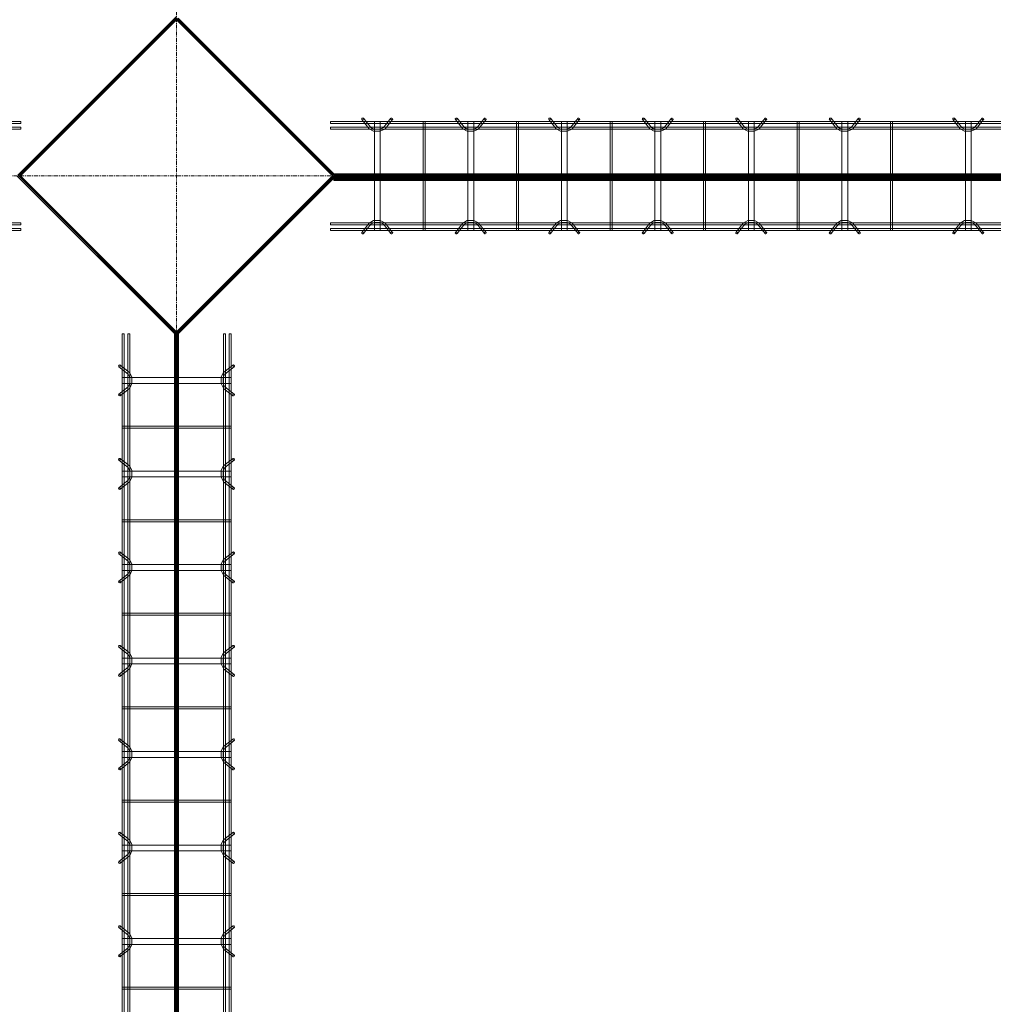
# Model space of a CAD drawing. Header units: inches. Extents: x -4136 to 1945, y -6639 to 12387.
# Tile 501 of 656: x -2193 to -2069, y 11429 to 11555. Entities that reach past the tile are written whole.
import ezdxf

# ---------------------------------------------------------------- set-up
doc = ezdxf.new("R2010")
doc.units = ezdxf.units.IN
doc.header["$MEASUREMENT"] = 0
doc.linetypes.add('Línea de rejilla', pattern=[0.875, 0.5, -0.125, 0.125, -0.125])
for name, color, linetype, lineweight in [('A-FLOR', 7, 'Continuous', 9), ('A-GENM', 7, 'Continuous', 9), ('S-BEAM', 7, 'Continuous', 9), ('S-GRID', 7, 'Continuous', 9)]:
    doc.layers.add(name, color=color, linetype=linetype, lineweight=lineweight)

# ---------------------------------------------------------------- blocks, each defined once
blk = doc.blocks.new('Dowel bar assembly - Dowel bar assembly-672828-SLAB ON GROUND JOINTS')
at = {"layer": 'S-BEAM', "color": 253, "true_color": 0xaaaaaa}
for p, q in [((136, 1.98), (0, 1.98)), ((0, 1.72), (136, 1.72)), ((136, 1.98), (136, 1.72)), ((136, 1.72), (136, 1.98)), ((136, 1.25), (0, 1.25)), ((0, 0.99), (136, 0.99)), ((136, 0.99), (136, 1.25)), ((136, 1.25), (136, 0.99)), ((136, -11.01), (0, -11.01)), ((0, -11.27), (136, -11.27)), ((136, -11.27), (136, -11.01)), ((136, -11.01), (136, -11.27)), ((136, -11.74), (0, -11.74)), ((0, -12), (136, -12)), ((136, -12), (136, -11.74)), ((136, -11.74), (136, -12))]:
    blk.add_line(p, q, dxfattribs=at)
blk = doc.blocks.new('Dowel bar assembly - Dowel bar assembly-673280-SLAB ON GROUND JOINTS')
at = {"layer": 'S-BEAM', "color": 253, "true_color": 0xaaaaaa}
for p, q in [((87.84, 1.98), (0, 1.98)), ((0, 1.98), (0, 1.72)), ((0, 1.72), (0, 1.98)), ((0, 1.72), (87.84, 1.72)), ((4.02, 2.23), (4.97, 1.03)), ((5.18, 1.19), (4.23, 2.39)), ((5.63, 1.99), (5.63, -12.01)), ((6.38, 1.99), (5.63, 1.99)), ((5.63, 1.99), (6.38, 1.99)), ((6.38, -12.01), (6.38, 1.99)), ((7.76, 2.39), (6.81, 1.19)), ((7.01, 1.03), (7.96, 2.23)), ((11.87, 1.99), (11.87, -12.01)), ((12.13, 1.99), (11.87, 1.99)), ((11.87, 1.99), (12.13, 1.99)), ((12.13, -12.01), (12.13, 1.99)), ((16.02, 2.23), (16.97, 1.03)), ((17.18, 1.19), (16.23, 2.39)), ((17.63, 1.99), (17.63, -12.01)), ((18.38, 1.99), (17.63, 1.99)), ((17.63, 1.99), (18.38, 1.99)), ((18.38, -12.01), (18.38, 1.99)), ((19.76, 2.39), (18.81, 1.19)), ((19.01, 1.03), (19.96, 2.23)), ((23.87, 1.99), (23.87, -12.01)), ((24.13, 1.99), (23.87, 1.99)), ((23.87, 1.99), (24.13, 1.99)), ((24.13, -12.01), (24.13, 1.99)), ((28.02, 2.23), (28.97, 1.03)), ((29.18, 1.19), (28.23, 2.39)), ((29.63, 1.99), (29.63, -12.01)), ((30.38, 1.99), (29.63, 1.99)), ((29.63, 1.99), (30.38, 1.99)), ((30.38, -12.01), (30.38, 1.99)), ((31.76, 2.39), (30.81, 1.19)), ((31.01, 1.03), (31.96, 2.23)), ((35.87, 1.99), (35.87, -12.01)), ((36.13, 1.99), (35.87, 1.99)), ((35.87, 1.99), (36.13, 1.99)), ((36.13, -12.01), (36.13, 1.99)), ((40.02, 2.23), (40.97, 1.03)), ((41.18, 1.19), (40.23, 2.39)), ((41.63, 1.99), (41.63, -12.01)), ((42.38, 1.99), (41.63, 1.99)), ((41.63, 1.99), (42.38, 1.99)), ((42.38, -12.01), (42.38, 1.99)), ((43.76, 2.39), (42.81, 1.19)), ((43.01, 1.03), (43.96, 2.23)), ((47.87, 1.99), (47.87, -12.01)), ((48.13, 1.99), (47.87, 1.99)), ((47.87, 1.99), (48.13, 1.99)), ((48.13, -12.01), (48.13, 1.99)), ((52.02, 2.23), (52.97, 1.03)), ((53.18, 1.19), (52.23, 2.39)), ((53.63, 1.99), (53.63, -12.01)), ((54.38, 1.99), (53.63, 1.99)), ((53.63, 1.99), (54.38, 1.99)), ((54.38, -12.01), (54.38, 1.99)), ((55.76, 2.39), (54.81, 1.19)), ((55.01, 1.03), (55.96, 2.23)), ((59.87, 1.99), (59.87, -12.01)), ((60.13, 1.99), (59.87, 1.99)), ((59.87, 1.99), (60.13, 1.99)), ((60.13, -12.01), (60.13, 1.99)), ((64.02, 2.23), (64.97, 1.03)), ((65.18, 1.19), (64.23, 2.39)), ((65.63, 1.99), (65.63, -12.01)), ((66.38, 1.99), (65.63, 1.99)), ((65.63, 1.99), (66.38, 1.99)), ((66.38, -12.01), (66.38, 1.99)), ((67.76, 2.39), (66.81, 1.19)), ((67.01, 1.03), (67.96, 2.23)), ((71.87, 1.99), (71.87, -12.01)), ((72.13, 1.99), (71.87, 1.99)), ((71.87, 1.99), (72.13, 1.99)), ((72.13, -12.01), (72.13, 1.99)), ((79.86, 2.23), (80.81, 1.03)), ((81.01, 1.19), (80.06, 2.39)), ((81.46, 1.99), (81.46, -12.01)), ((82.21, 1.99), (81.46, 1.99)), ((81.46, 1.99), (82.21, 1.99)), ((82.21, -12.01), (82.21, 1.99)), ((83.6, 2.39), (82.65, 1.19)), ((82.85, 1.03), (83.8, 2.23)), ((87.84, 1.98), (87.84, 1.72)), ((87.84, 1.72), (87.84, 1.98)), ((87.84, 1.25), (0, 1.25)), ((0, 0.99), (0, 1.25)), ((0, 1.25), (0, 0.99)), ((0, 0.99), (87.84, 0.99)), ((87.84, 0.99), (87.84, 1.25)), ((87.84, 1.25), (87.84, 0.99)), ((87.84, -11.01), (0, -11.01)), ((0, -11.27), (0, -11.01)), ((0, -11.01), (0, -11.27)), ((0, -11.27), (87.84, -11.27)), ((4.97, -11.05), (4.02, -12.25)), ((4.23, -12.41), (5.18, -11.21)), ((6.81, -11.21), (7.76, -12.41)), ((7.96, -12.25), (7.01, -11.05)), ((16.97, -11.05), (16.02, -12.25)), ((16.23, -12.41), (17.18, -11.21)), ((18.81, -11.21), (19.76, -12.41)), ((19.96, -12.25), (19.01, -11.05)), ((28.97, -11.05), (28.02, -12.25)), ((28.23, -12.41), (29.18, -11.21)), ((30.81, -11.21), (31.76, -12.41)), ((31.96, -12.25), (31.01, -11.05)), ((40.97, -11.05), (40.02, -12.25)), ((40.23, -12.41), (41.18, -11.21)), ((42.81, -11.21), (43.76, -12.41)), ((43.96, -12.25), (43.01, -11.05)), ((52.97, -11.05), (52.02, -12.25)), ((52.23, -12.41), (53.18, -11.21)), ((54.81, -11.21), (55.76, -12.41)), ((55.96, -12.25), (55.01, -11.05)), ((64.97, -11.05), (64.02, -12.25)), ((64.23, -12.41), (65.18, -11.21)), ((66.81, -11.21), (67.76, -12.41)), ((67.96, -12.25), (67.01, -11.05)), ((80.81, -11.05), (79.86, -12.25)), ((80.06, -12.41), (81.01, -11.21)), ((82.65, -11.21), (83.6, -12.41)), ((83.8, -12.25), (82.85, -11.05)), ((87.84, -11.27), (87.84, -11.01)), ((87.84, -11.01), (87.84, -11.27)), ((87.84, -11.74), (0, -11.74)), ((0, -12), (0, -11.74)), ((0, -11.74), (0, -12)), ((0, -12), (87.84, -12)), ((6.38, -12.01), (5.63, -12.01)), ((5.63, -12.01), (6.38, -12.01)), ((12.13, -12.01), (11.87, -12.01)), ((11.87, -12.01), (12.13, -12.01)), ((18.38, -12.01), (17.63, -12.01)), ((17.63, -12.01), (18.38, -12.01)), ((24.13, -12.01), (23.87, -12.01)), ((23.87, -12.01), (24.13, -12.01)), ((30.38, -12.01), (29.63, -12.01)), ((29.63, -12.01), (30.38, -12.01)), ((36.13, -12.01), (35.87, -12.01)), ((35.87, -12.01), (36.13, -12.01)), ((42.38, -12.01), (41.63, -12.01)), ((41.63, -12.01), (42.38, -12.01)), ((48.13, -12.01), (47.87, -12.01)), ((47.87, -12.01), (48.13, -12.01)), ((54.38, -12.01), (53.63, -12.01)), ((53.63, -12.01), (54.38, -12.01)), ((60.13, -12.01), (59.87, -12.01)), ((59.87, -12.01), (60.13, -12.01)), ((66.38, -12.01), (65.63, -12.01)), ((65.63, -12.01), (66.38, -12.01)), ((72.13, -12.01), (71.87, -12.01)), ((71.87, -12.01), (72.13, -12.01)), ((82.21, -12.01), (81.46, -12.01)), ((81.46, -12.01), (82.21, -12.01)), ((87.84, -12), (87.84, -11.74)), ((87.84, -11.74), (87.84, -12))]:
    blk.add_line(p, q, dxfattribs=at)
at = {"layer": 'S-BEAM', "color": 253, "true_color": 0xaaaaaa, "flags": 128}
for points in [[(4.97, 1.03), (5.53, 0.73), (6.39, 0.72), (6.97, 0.99), (7.01, 1.03)], [(5.18, 1.19), (5.62, 0.97), (6.38, 0.98), (6.81, 1.19)], [(16.97, 1.03), (17.53, 0.73), (18.39, 0.72), (18.97, 0.99), (19.01, 1.03)], [(17.18, 1.19), (17.62, 0.97), (18.38, 0.98), (18.81, 1.19)], [(28.97, 1.03), (29.53, 0.73), (30.39, 0.72), (30.97, 0.99), (31.01, 1.03)], [(29.18, 1.19), (29.62, 0.97), (30.38, 0.98), (30.81, 1.19)], [(40.97, 1.03), (41.53, 0.73), (42.39, 0.72), (42.97, 0.99), (43.01, 1.03)], [(41.18, 1.19), (41.62, 0.97), (42.38, 0.98), (42.81, 1.19)], [(52.97, 1.03), (53.53, 0.73), (54.39, 0.72), (54.97, 0.99), (55.01, 1.03)], [(53.18, 1.19), (53.62, 0.97), (54.38, 0.98), (54.81, 1.19)], [(64.97, 1.03), (65.53, 0.73), (66.39, 0.72), (66.97, 0.99), (67.01, 1.03)], [(65.18, 1.19), (65.62, 0.97), (66.38, 0.98), (66.81, 1.19)], [(80.81, 1.03), (81.36, 0.73), (82.22, 0.72), (82.81, 0.99), (82.85, 1.03)], [(81.01, 1.19), (81.46, 0.97), (82.22, 0.98), (82.65, 1.19)], [(4.97, -11.05), (5.53, -10.75), (6.39, -10.74), (6.97, -11.01), (7.01, -11.05)], [(5.18, -11.21), (5.62, -10.99), (6.38, -11), (6.81, -11.21)], [(16.97, -11.05), (17.53, -10.75), (18.39, -10.74), (18.97, -11.01), (19.01, -11.05)], [(17.18, -11.21), (17.62, -10.99), (18.38, -11), (18.81, -11.21)], [(28.97, -11.05), (29.53, -10.75), (30.39, -10.74), (30.97, -11.01), (31.01, -11.05)], [(29.18, -11.21), (29.62, -10.99), (30.38, -11), (30.81, -11.21)], [(40.97, -11.05), (41.53, -10.75), (42.39, -10.74), (42.97, -11.01), (43.01, -11.05)], [(41.18, -11.21), (41.62, -10.99), (42.38, -11), (42.81, -11.21)], [(52.97, -11.05), (53.53, -10.75), (54.39, -10.74), (54.97, -11.01), (55.01, -11.05)], [(53.18, -11.21), (53.62, -10.99), (54.38, -11), (54.81, -11.21)], [(64.97, -11.05), (65.53, -10.75), (66.39, -10.74), (66.97, -11.01), (67.01, -11.05)], [(65.18, -11.21), (65.62, -10.99), (66.38, -11), (66.81, -11.21)], [(80.81, -11.05), (81.36, -10.75), (82.22, -10.74), (82.81, -11.01), (82.85, -11.05)], [(81.01, -11.21), (81.46, -10.99), (82.22, -11), (82.65, -11.21)]]:
    blk.add_lwpolyline(points, dxfattribs=at)
at = {"layer": 'S-BEAM', "color": 253, "true_color": 0xaaaaaa}
for centre, major_axis, start_param, end_param in [((4.12, 2.31), (0.101, 0.08), 5.709265, 8.850858), ((4.12, 2.31), (0.101, 0.08), 2.567673, 5.709265), ((7.86, 2.31), (-0.101, 0.08), 3.715513, 6.857105), ((7.86, 2.31), (-0.101, 0.08), 0.57392, 3.715513), ((16.12, 2.31), (0.101, 0.08), 5.709265, 8.850858), ((16.12, 2.31), (0.101, 0.08), 2.567673, 5.709265), ((19.86, 2.31), (-0.101, 0.08), 3.715513, 6.857105), ((19.86, 2.31), (-0.101, 0.08), 0.57392, 3.715513), ((28.12, 2.31), (0.101, 0.08), 5.709265, 8.850858), ((28.12, 2.31), (0.101, 0.08), 2.567673, 5.709265), ((31.86, 2.31), (-0.101, 0.08), 3.715513, 6.857105), ((31.86, 2.31), (-0.101, 0.08), 0.57392, 3.715513), ((40.12, 2.31), (0.101, 0.08), 5.709265, 8.850858), ((40.12, 2.31), (0.101, 0.08), 2.567673, 5.709265), ((43.86, 2.31), (-0.101, 0.08), 3.715513, 6.857105), ((43.86, 2.31), (-0.101, 0.08), 0.57392, 3.715513), ((52.12, 2.31), (0.101, 0.08), 5.709265, 8.850858), ((52.12, 2.31), (0.101, 0.08), 2.567673, 5.709265), ((55.86, 2.31), (-0.101, 0.08), 3.715513, 6.857105), ((55.86, 2.31), (-0.101, 0.08), 0.57392, 3.715513), ((64.12, 2.31), (0.101, 0.08), 5.709265, 8.850858), ((64.12, 2.31), (0.101, 0.08), 2.567673, 5.709265), ((67.86, 2.31), (-0.101, 0.08), 3.715513, 6.857105), ((67.86, 2.31), (-0.101, 0.08), 0.57392, 3.715513), ((79.96, 2.31), (0.101, 0.08), 5.709265, 8.850858), ((79.96, 2.31), (0.101, 0.08), 2.567673, 5.709265), ((83.7, 2.31), (-0.101, 0.08), 3.715513, 6.857105), ((83.7, 2.31), (-0.101, 0.08), 0.57392, 3.715513), ((4.12, -12.33), (-0.101, 0.08), 3.715513, 6.857105), ((4.12, -12.33), (-0.101, 0.08), 0.57392, 3.715513), ((7.86, -12.33), (0.101, 0.08), 5.709265, 8.850858), ((7.86, -12.33), (0.101, 0.08), 2.567673, 5.709265), ((16.12, -12.33), (-0.101, 0.08), 3.715513, 6.857105), ((16.12, -12.33), (-0.101, 0.08), 0.57392, 3.715513), ((19.86, -12.33), (0.101, 0.08), 5.709265, 8.850858), ((19.86, -12.33), (0.101, 0.08), 2.567673, 5.709265), ((28.12, -12.33), (-0.101, 0.08), 3.715513, 6.857105), ((28.12, -12.33), (-0.101, 0.08), 0.57392, 3.715513), ((31.86, -12.33), (0.101, 0.08), 5.709265, 8.850858), ((31.86, -12.33), (0.101, 0.08), 2.567673, 5.709265), ((40.12, -12.33), (-0.101, 0.08), 3.715513, 6.857105), ((40.12, -12.33), (-0.101, 0.08), 0.57392, 3.715513), ((43.86, -12.33), (0.101, 0.08), 5.709265, 8.850858), ((43.86, -12.33), (0.101, 0.08), 2.567673, 5.709265), ((52.12, -12.33), (-0.101, 0.08), 3.715513, 6.857105), ((52.12, -12.33), (-0.101, 0.08), 0.57392, 3.715513), ((55.86, -12.33), (0.101, 0.08), 5.709265, 8.850858), ((55.86, -12.33), (0.101, 0.08), 2.567673, 5.709265), ((64.12, -12.33), (-0.101, 0.08), 3.715513, 6.857105), ((64.12, -12.33), (-0.101, 0.08), 0.57392, 3.715513), ((67.86, -12.33), (0.101, 0.08), 5.709265, 8.850858), ((67.86, -12.33), (0.101, 0.08), 2.567673, 5.709265), ((79.96, -12.33), (-0.101, 0.08), 3.715513, 6.857105), ((79.96, -12.33), (-0.101, 0.08), 0.57392, 3.715513), ((83.7, -12.33), (0.101, 0.08), 5.709265, 8.850858), ((83.7, -12.33), (0.101, 0.08), 2.567673, 5.709265)]:
    blk.add_ellipse(centre, major_axis=major_axis, ratio=0.816528, start_param=start_param, end_param=end_param, dxfattribs=at)
blk = doc.blocks.new('Dowel bar assembly - Dowel bar assembly-676197-SLAB ON GROUND JOINTS')
at = {"layer": 'S-BEAM', "color": 253, "true_color": 0xaaaaaa}
for p, q in [((212.26, 1.98), (0, 1.98)), ((0, 1.98), (0, 1.72)), ((0, 1.72), (0, 1.98)), ((0, 1.72), (212.26, 1.72)), ((4.02, 2.23), (4.97, 1.03)), ((5.18, 1.19), (4.23, 2.39)), ((5.63, 1.99), (5.63, -12.01)), ((6.38, 1.99), (5.63, 1.99)), ((5.63, 1.99), (6.38, 1.99)), ((6.38, -12.01), (6.38, 1.99)), ((7.76, 2.39), (6.81, 1.19)), ((7.01, 1.03), (7.96, 2.23)), ((11.87, 1.99), (11.87, -12.01)), ((12.13, 1.99), (11.87, 1.99)), ((11.87, 1.99), (12.13, 1.99)), ((12.13, -12.01), (12.13, 1.99)), ((16.02, 2.23), (16.97, 1.03)), ((17.18, 1.19), (16.23, 2.39)), ((17.63, 1.99), (17.63, -12.01)), ((18.38, 1.99), (17.63, 1.99)), ((17.63, 1.99), (18.38, 1.99)), ((18.38, -12.01), (18.38, 1.99)), ((19.76, 2.39), (18.81, 1.19)), ((19.01, 1.03), (19.96, 2.23)), ((23.87, 1.99), (23.87, -12.01)), ((24.13, 1.99), (23.87, 1.99)), ((23.87, 1.99), (24.13, 1.99)), ((24.13, -12.01), (24.13, 1.99)), ((28.02, 2.23), (28.97, 1.03)), ((29.18, 1.19), (28.23, 2.39)), ((29.63, 1.99), (29.63, -12.01)), ((30.38, 1.99), (29.63, 1.99)), ((29.63, 1.99), (30.38, 1.99)), ((30.38, -12.01), (30.38, 1.99)), ((31.76, 2.39), (30.81, 1.19)), ((31.01, 1.03), (31.96, 2.23)), ((35.87, 1.99), (35.87, -12.01)), ((36.13, 1.99), (35.87, 1.99)), ((35.87, 1.99), (36.13, 1.99)), ((36.13, -12.01), (36.13, 1.99)), ((40.02, 2.23), (40.97, 1.03)), ((41.18, 1.19), (40.23, 2.39)), ((41.63, 1.99), (41.63, -12.01)), ((42.38, 1.99), (41.63, 1.99)), ((41.63, 1.99), (42.38, 1.99)), ((42.38, -12.01), (42.38, 1.99)), ((43.76, 2.39), (42.81, 1.19)), ((43.01, 1.03), (43.96, 2.23)), ((47.87, 1.99), (47.87, -12.01)), ((48.13, 1.99), (47.87, 1.99)), ((47.87, 1.99), (48.13, 1.99)), ((48.13, -12.01), (48.13, 1.99)), ((52.02, 2.23), (52.97, 1.03)), ((53.18, 1.19), (52.23, 2.39)), ((53.63, 1.99), (53.63, -12.01)), ((54.38, 1.99), (53.63, 1.99)), ((53.63, 1.99), (54.38, 1.99)), ((54.38, -12.01), (54.38, 1.99)), ((55.76, 2.39), (54.81, 1.19)), ((55.01, 1.03), (55.96, 2.23)), ((59.87, 1.99), (59.87, -12.01)), ((60.13, 1.99), (59.87, 1.99)), ((59.87, 1.99), (60.13, 1.99)), ((60.13, -12.01), (60.13, 1.99)), ((64.02, 2.23), (64.97, 1.03)), ((65.18, 1.19), (64.23, 2.39)), ((65.63, 1.99), (65.63, -12.01)), ((66.38, 1.99), (65.63, 1.99)), ((65.63, 1.99), (66.38, 1.99)), ((66.38, -12.01), (66.38, 1.99)), ((67.76, 2.39), (66.81, 1.19)), ((67.01, 1.03), (67.96, 2.23)), ((71.87, 1.99), (71.87, -12.01)), ((72.13, 1.99), (71.87, 1.99)), ((71.87, 1.99), (72.13, 1.99)), ((72.13, -12.01), (72.13, 1.99)), ((76.02, 2.23), (76.97, 1.03)), ((77.18, 1.19), (76.23, 2.39)), ((77.63, 1.99), (77.63, -12.01)), ((78.38, 1.99), (77.63, 1.99)), ((77.63, 1.99), (78.38, 1.99)), ((78.38, -12.01), (78.38, 1.99)), ((79.76, 2.39), (78.81, 1.19)), ((79.01, 1.03), (79.96, 2.23)), ((83.87, 1.99), (83.87, -12.01)), ((84.13, 1.99), (83.87, 1.99)), ((83.87, 1.99), (84.13, 1.99)), ((84.13, -12.01), (84.13, 1.99)), ((212.26, 1.25), (0, 1.25)), ((0, 0.99), (0, 1.25)), ((0, 1.25), (0, 0.99)), ((0, 0.99), (212.26, 0.99)), ((212.26, -11.01), (0, -11.01)), ((0, -11.27), (0, -11.01)), ((0, -11.01), (0, -11.27)), ((0, -11.27), (212.26, -11.27)), ((4.97, -11.05), (4.02, -12.25)), ((4.23, -12.41), (5.18, -11.21)), ((6.81, -11.21), (7.76, -12.41)), ((7.96, -12.25), (7.01, -11.05)), ((16.97, -11.05), (16.02, -12.25)), ((16.23, -12.41), (17.18, -11.21)), ((18.81, -11.21), (19.76, -12.41)), ((19.96, -12.25), (19.01, -11.05)), ((28.97, -11.05), (28.02, -12.25)), ((28.23, -12.41), (29.18, -11.21)), ((30.81, -11.21), (31.76, -12.41)), ((31.96, -12.25), (31.01, -11.05)), ((40.97, -11.05), (40.02, -12.25)), ((40.23, -12.41), (41.18, -11.21)), ((42.81, -11.21), (43.76, -12.41)), ((43.96, -12.25), (43.01, -11.05)), ((52.97, -11.05), (52.02, -12.25)), ((52.23, -12.41), (53.18, -11.21)), ((54.81, -11.21), (55.76, -12.41)), ((55.96, -12.25), (55.01, -11.05)), ((64.97, -11.05), (64.02, -12.25)), ((64.23, -12.41), (65.18, -11.21)), ((66.81, -11.21), (67.76, -12.41)), ((67.96, -12.25), (67.01, -11.05)), ((76.97, -11.05), (76.02, -12.25)), ((76.23, -12.41), (77.18, -11.21)), ((78.81, -11.21), (79.76, -12.41)), ((79.96, -12.25), (79.01, -11.05)), ((212.26, -11.74), (0, -11.74)), ((0, -12), (0, -11.74)), ((0, -11.74), (0, -12)), ((0, -12), (212.26, -12)), ((6.38, -12.01), (5.63, -12.01)), ((5.63, -12.01), (6.38, -12.01)), ((12.13, -12.01), (11.87, -12.01)), ((11.87, -12.01), (12.13, -12.01)), ((18.38, -12.01), (17.63, -12.01)), ((17.63, -12.01), (18.38, -12.01)), ((24.13, -12.01), (23.87, -12.01)), ((23.87, -12.01), (24.13, -12.01)), ((30.38, -12.01), (29.63, -12.01)), ((29.63, -12.01), (30.38, -12.01)), ((36.13, -12.01), (35.87, -12.01)), ((35.87, -12.01), (36.13, -12.01)), ((42.38, -12.01), (41.63, -12.01)), ((41.63, -12.01), (42.38, -12.01)), ((48.13, -12.01), (47.87, -12.01)), ((47.87, -12.01), (48.13, -12.01)), ((54.38, -12.01), (53.63, -12.01)), ((53.63, -12.01), (54.38, -12.01)), ((60.13, -12.01), (59.87, -12.01)), ((59.87, -12.01), (60.13, -12.01)), ((66.38, -12.01), (65.63, -12.01)), ((65.63, -12.01), (66.38, -12.01)), ((72.13, -12.01), (71.87, -12.01)), ((71.87, -12.01), (72.13, -12.01)), ((78.38, -12.01), (77.63, -12.01)), ((77.63, -12.01), (78.38, -12.01)), ((84.13, -12.01), (83.87, -12.01)), ((83.87, -12.01), (84.13, -12.01))]:
    blk.add_line(p, q, dxfattribs=at)
at = {"layer": 'S-BEAM', "color": 253, "true_color": 0xaaaaaa, "flags": 128}
for points in [[(4.97, 1.03), (5.53, 0.73), (6.39, 0.72), (6.97, 0.99), (7.01, 1.03)], [(5.18, 1.19), (5.62, 0.97), (6.38, 0.98), (6.81, 1.19)], [(16.97, 1.03), (17.53, 0.73), (18.39, 0.72), (18.97, 0.99), (19.01, 1.03)], [(17.18, 1.19), (17.62, 0.97), (18.38, 0.98), (18.81, 1.19)], [(28.97, 1.03), (29.53, 0.73), (30.39, 0.72), (30.97, 0.99), (31.01, 1.03)], [(29.18, 1.19), (29.62, 0.97), (30.38, 0.98), (30.81, 1.19)], [(40.97, 1.03), (41.53, 0.73), (42.39, 0.72), (42.97, 0.99), (43.01, 1.03)], [(41.18, 1.19), (41.62, 0.97), (42.38, 0.98), (42.81, 1.19)], [(52.97, 1.03), (53.53, 0.73), (54.39, 0.72), (54.97, 0.99), (55.01, 1.03)], [(53.18, 1.19), (53.62, 0.97), (54.38, 0.98), (54.81, 1.19)], [(64.97, 1.03), (65.53, 0.73), (66.39, 0.72), (66.97, 0.99), (67.01, 1.03)], [(65.18, 1.19), (65.62, 0.97), (66.38, 0.98), (66.81, 1.19)], [(76.97, 1.03), (77.53, 0.73), (78.39, 0.72), (78.97, 0.99), (79.01, 1.03)], [(77.18, 1.19), (77.62, 0.97), (78.38, 0.98), (78.81, 1.19)], [(4.97, -11.05), (5.53, -10.75), (6.39, -10.74), (6.97, -11.01), (7.01, -11.05)], [(5.18, -11.21), (5.62, -10.99), (6.38, -11), (6.81, -11.21)], [(16.97, -11.05), (17.53, -10.75), (18.39, -10.74), (18.97, -11.01), (19.01, -11.05)], [(17.18, -11.21), (17.62, -10.99), (18.38, -11), (18.81, -11.21)], [(28.97, -11.05), (29.53, -10.75), (30.39, -10.74), (30.97, -11.01), (31.01, -11.05)], [(29.18, -11.21), (29.62, -10.99), (30.38, -11), (30.81, -11.21)], [(40.97, -11.05), (41.53, -10.75), (42.39, -10.74), (42.97, -11.01), (43.01, -11.05)], [(41.18, -11.21), (41.62, -10.99), (42.38, -11), (42.81, -11.21)], [(52.97, -11.05), (53.53, -10.75), (54.39, -10.74), (54.97, -11.01), (55.01, -11.05)], [(53.18, -11.21), (53.62, -10.99), (54.38, -11), (54.81, -11.21)], [(64.97, -11.05), (65.53, -10.75), (66.39, -10.74), (66.97, -11.01), (67.01, -11.05)], [(65.18, -11.21), (65.62, -10.99), (66.38, -11), (66.81, -11.21)], [(76.97, -11.05), (77.53, -10.75), (78.39, -10.74), (78.97, -11.01), (79.01, -11.05)], [(77.18, -11.21), (77.62, -10.99), (78.38, -11), (78.81, -11.21)]]:
    blk.add_lwpolyline(points, dxfattribs=at)
at = {"layer": 'S-BEAM', "color": 253, "true_color": 0xaaaaaa}
for centre, major_axis, start_param, end_param in [((4.12, 2.31), (0.101, 0.08), 5.709265, 8.850858), ((4.12, 2.31), (0.101, 0.08), 2.567673, 5.709265), ((7.86, 2.31), (-0.101, 0.08), 3.715513, 6.857105), ((7.86, 2.31), (-0.101, 0.08), 0.57392, 3.715513), ((16.12, 2.31), (0.101, 0.08), 5.709265, 8.850858), ((16.12, 2.31), (0.101, 0.08), 2.567673, 5.709265), ((19.86, 2.31), (-0.101, 0.08), 3.715513, 6.857105), ((19.86, 2.31), (-0.101, 0.08), 0.57392, 3.715513), ((28.12, 2.31), (0.101, 0.08), 5.709265, 8.850858), ((28.12, 2.31), (0.101, 0.08), 2.567673, 5.709265), ((31.86, 2.31), (-0.101, 0.08), 3.715513, 6.857105), ((31.86, 2.31), (-0.101, 0.08), 0.57392, 3.715513), ((40.12, 2.31), (0.101, 0.08), 5.709265, 8.850858), ((40.12, 2.31), (0.101, 0.08), 2.567673, 5.709265), ((43.86, 2.31), (-0.101, 0.08), 3.715513, 6.857105), ((43.86, 2.31), (-0.101, 0.08), 0.57392, 3.715513), ((52.12, 2.31), (0.101, 0.08), 5.709265, 8.850858), ((52.12, 2.31), (0.101, 0.08), 2.567673, 5.709265), ((55.86, 2.31), (-0.101, 0.08), 3.715513, 6.857105), ((55.86, 2.31), (-0.101, 0.08), 0.57392, 3.715513), ((64.12, 2.31), (0.101, 0.08), 5.709265, 8.850858), ((64.12, 2.31), (0.101, 0.08), 2.567673, 5.709265), ((67.86, 2.31), (-0.101, 0.08), 3.715513, 6.857105), ((67.86, 2.31), (-0.101, 0.08), 0.57392, 3.715513), ((76.12, 2.31), (0.101, 0.08), 5.709265, 8.850858), ((76.12, 2.31), (0.101, 0.08), 2.567673, 5.709265), ((79.86, 2.31), (-0.101, 0.08), 3.715513, 6.857105), ((79.86, 2.31), (-0.101, 0.08), 0.57392, 3.715513), ((4.12, -12.33), (-0.101, 0.08), 3.715513, 6.857105), ((4.12, -12.33), (-0.101, 0.08), 0.57392, 3.715513), ((7.86, -12.33), (0.101, 0.08), 5.709265, 8.850858), ((7.86, -12.33), (0.101, 0.08), 2.567673, 5.709265), ((16.12, -12.33), (-0.101, 0.08), 3.715513, 6.857105), ((16.12, -12.33), (-0.101, 0.08), 0.57392, 3.715513), ((19.86, -12.33), (0.101, 0.08), 5.709265, 8.850858), ((19.86, -12.33), (0.101, 0.08), 2.567673, 5.709265), ((28.12, -12.33), (-0.101, 0.08), 3.715513, 6.857105), ((28.12, -12.33), (-0.101, 0.08), 0.57392, 3.715513), ((31.86, -12.33), (0.101, 0.08), 5.709265, 8.850858), ((31.86, -12.33), (0.101, 0.08), 2.567673, 5.709265), ((40.12, -12.33), (-0.101, 0.08), 3.715513, 6.857105), ((40.12, -12.33), (-0.101, 0.08), 0.57392, 3.715513), ((43.86, -12.33), (0.101, 0.08), 5.709265, 8.850858), ((43.86, -12.33), (0.101, 0.08), 2.567673, 5.709265), ((52.12, -12.33), (-0.101, 0.08), 3.715513, 6.857105), ((52.12, -12.33), (-0.101, 0.08), 0.57392, 3.715513), ((55.86, -12.33), (0.101, 0.08), 5.709265, 8.850858), ((55.86, -12.33), (0.101, 0.08), 2.567673, 5.709265), ((64.12, -12.33), (-0.101, 0.08), 3.715513, 6.857105), ((64.12, -12.33), (-0.101, 0.08), 0.57392, 3.715513), ((67.86, -12.33), (0.101, 0.08), 5.709265, 8.850858), ((67.86, -12.33), (0.101, 0.08), 2.567673, 5.709265), ((76.12, -12.33), (-0.101, 0.08), 3.715513, 6.857105), ((76.12, -12.33), (-0.101, 0.08), 0.57392, 3.715513), ((79.86, -12.33), (0.101, 0.08), 5.709265, 8.850858), ((79.86, -12.33), (0.101, 0.08), 2.567673, 5.709265)]:
    blk.add_ellipse(centre, major_axis=major_axis, ratio=0.816528, start_param=start_param, end_param=end_param, dxfattribs=at)

msp = doc.modelspace()

# ---------------------------------------------------------------- hatches: boundary and pattern name
at = {"layer": 'A-GENM', "true_color": 0xff0000}
for points in [[(-2173.32374, 11555.65475), (-2173.12689, 11555.4579), (-2173.10103, 11555.43204), (-2173.32374, 11555.20933), (-2193.34367, 11535.1894), (-2193.45502, 11535.07804), (-2193.67773, 11535.30075), (-2193.59224, 11535.38625), (-2173.52059, 11555.4579)], [(-2173.32374, 11555.65475), (-2173.2803, 11555.61131), (-2173.10103, 11555.43204), (-2173.32374, 11555.20933), (-2193.34367, 11535.1894), (-2193.45502, 11535.07804), (-2193.67773, 11535.30075), (-2173.36718, 11555.61131)], [(-2153.19245, 11535.07804), (-2153.30381, 11535.1894), (-2173.32374, 11555.20933), (-2173.10103, 11555.43204), (-2153.05524, 11535.38625), (-2152.96974, 11535.30075)], [(-2153.19245, 11535.07804), (-2153.30381, 11535.1894), (-2173.32374, 11555.20933), (-2173.10103, 11555.43204), (-2152.96974, 11535.30075)], [(-2173.32374, 11514.72404), (-2173.52059, 11514.9209), (-2193.59224, 11534.99255), (-2193.78909, 11535.1894), (-2193.67773, 11535.30075), (-2193.45502, 11535.07804), (-2193.34367, 11535.1894), (-2173.21073, 11515.05646), (-2173.12689, 11514.97262), (-2173.10103, 11514.94676), (-2173.12689, 11514.9209)], [(-2173.32374, 11514.72404), (-2173.36718, 11514.76748), (-2193.74565, 11535.14596), (-2193.78909, 11535.1894), (-2193.74565, 11535.23284), (-2193.67773, 11535.30075), (-2193.45502, 11535.07804), (-2193.34367, 11535.1894), (-2173.10103, 11514.94676), (-2173.2803, 11514.76748)], [(-2173.21238, 11514.8354), (-2173.2803, 11514.90332), (-2173.2803, 11515.05646), (-2173.36718, 11515.05646), (-2173.36718, 11514.9902), (-2173.43509, 11515.05811), (-2153.30381, 11535.1894), (-2153.19245, 11535.07804), (-2152.96974, 11535.30075), (-2152.90183, 11535.23284), (-2152.85839, 11535.1894), (-2152.90183, 11535.14596)], [(-2173.07181, 11515.05646), (-2173.07181, 11514.97598), (-2173.21238, 11514.8354), (-2173.41585, 11515.03887), (-2173.41585, 11515.05646), (-2173.21073, 11515.05646)], [(-2173.15717, 11515.05646), (-2173.15717, 11515.0029), (-2173.15717, 11514.89062), (-2173.21238, 11514.8354), (-2173.36718, 11514.9902), (-2173.36718, 11515.05646), (-2173.21073, 11515.05646)]]:
    msp.add_hatch(color=1, dxfattribs=at).paths.add_polyline_path(points, flags=0)
h = msp.add_hatch(color=1, dxfattribs=at)
edge = h.paths.add_edge_path(flags=0)
edge.add_line((-2152.85839, 11535.1894), (-2153.05524, 11534.99255))
edge.add_line((-2153.05524, 11534.99255), (-2173.12689, 11514.9209))
edge.add_line((-2173.12689, 11514.9209), (-2173.12689, 11514.97262))
edge.add_line((-2173.12689, 11514.97262), (-2173.12689, 11515.05646))
edge.add_line((-2173.12689, 11515.05646), (-2173.21073, 11515.05646))
edge.add_line((-2173.21073, 11515.05646), (-2173.43344, 11515.05646))
edge.add_line((-2173.43509, 11515.05811), (-2153.30381, 11535.1894))
edge.add_line((-2153.30381, 11535.1894), (-2153.19245, 11535.07804))
edge.add_line((-2153.19245, 11535.07804), (-2152.96974, 11535.30075))
edge.add_line((-2152.96974, 11535.30075), (-2152.85839, 11535.1894))
at = {"layer": 'A-GENM', "true_color": 0x0000ff}
for points in [[(-2153.127, 11535.11643), (-1943.32374, 11535.11643), (-1943.32374, 11534.90642), (-2153.127, 11534.90642)], [(-2153.127, 11535.11491), (-1943.32374, 11535.11491), (-1943.32374, 11534.69324), (-2153.127, 11534.69324)], [(-1943.32374, 11534.66613), (-2153.127, 11534.66613), (-2153.127, 11535.05983), (-1943.32374, 11535.05983)], [(-2153.127, 11535.02955), (-1943.32374, 11535.02955), (-1943.32374, 11534.60636), (-2153.127, 11534.60636)], [(-2153.127, 11535.02803), (-1943.32374, 11535.02803), (-1943.32374, 11534.68399), (-2153.127, 11534.68399)], [(-2153.127, 11534.90642), (-1943.32374, 11534.90642), (-1943.32374, 11534.81954), (-2153.127, 11534.81954)], [(-1943.32374, 11534.93277), (-1943.6387, 11534.93277), (-2153.11501, 11534.93277), (-2152.85839, 11535.1894), (-2153.02496, 11535.35597), (-1943.6387, 11535.35597), (-1943.32374, 11535.35597)], [(-1943.32374, 11535.23284), (-1943.6387, 11535.23284), (-2152.90183, 11535.23284), (-2153.11184, 11535.44285), (-1943.6387, 11535.44285), (-1943.32374, 11535.44285)], [(-1943.32374, 11535.01965), (-1943.6387, 11535.01965), (-2153.02813, 11535.01965), (-2152.85839, 11535.1894), (-2153.11032, 11535.44133), (-1943.6387, 11535.44133), (-1943.32374, 11535.44133)], [(-1943.32374, 11534.99255), (-1943.6387, 11534.99255), (-2153.05524, 11534.99255), (-2152.85839, 11535.1894), (-2152.96974, 11535.30075), (-2153.05524, 11535.38625), (-1943.6387, 11535.38625), (-1943.32374, 11535.38625)], [(-1943.32374, 11535.01041), (-1943.6387, 11535.01041), (-2153.03738, 11535.01041), (-2152.85839, 11535.1894), (-2153.02344, 11535.35445), (-1943.6387, 11535.35445), (-1943.32374, 11535.35445)], [(-1943.32374, 11535.14596), (-1943.6387, 11535.14596), (-2152.90183, 11535.14596), (-2152.85839, 11535.1894), (-2152.90183, 11535.23284), (-1943.6387, 11535.23284), (-1943.32374, 11535.23284)], [(-2173.58036, 11302.46522), (-2173.58036, 11514.98067), (-2173.32374, 11514.72404), (-2173.15717, 11514.89062), (-2173.15717, 11302.46522)], [(-2173.52059, 11302.46522), (-2173.52059, 11514.9209), (-2173.32374, 11514.72404), (-2173.12689, 11514.9209), (-2173.12689, 11302.46522)], [(-2173.50273, 11302.46522), (-2173.50273, 11514.90304), (-2173.32374, 11514.72404), (-2173.15869, 11514.88909), (-2173.15869, 11302.46522)], [(-2173.49348, 11302.46522), (-2173.49348, 11514.89379), (-2173.32374, 11514.72404), (-2173.10103, 11514.94676), (-2173.21073, 11515.05646), (-2173.07181, 11515.05646), (-2173.07181, 11514.97598), (-2173.07181, 11302.46522)], [(-2173.36718, 11302.46522), (-2173.36718, 11514.76748), (-2173.32374, 11514.72404), (-2173.2803, 11514.76748), (-2173.2803, 11302.46522)], [(-2173.2803, 11302.46522), (-2173.2803, 11514.76748), (-2173.10103, 11514.94676), (-2173.21073, 11515.05646), (-2173.07029, 11515.05646), (-2173.07029, 11514.9775), (-2173.07029, 11302.46522)]]:
    msp.add_hatch(color=5, dxfattribs=at).paths.add_polyline_path(points, flags=0)
at = {"layer": 'A-GENM', "true_color": 0xff0000}
h = msp.add_hatch(color=1, dxfattribs=at)
edge = h.paths.add_edge_path(flags=0)
edge.add_line((-2173.07029, 11515.05646), (-2173.07029, 11514.9775))
edge.add_line((-2173.07029, 11514.9775), (-2173.21238, 11514.8354))
edge.add_line((-2173.21238, 11514.8354), (-2173.43509, 11515.05811))
edge.add_line((-2173.43509, 11515.05646), (-2173.21073, 11515.05646))
edge.add_line((-2173.21073, 11515.05646), (-2173.07029, 11515.05646))
h = msp.add_hatch(color=1, dxfattribs=at)
edge = h.paths.add_edge_path(flags=0)
edge.add_line((-2173.15869, 11515.05646), (-2173.15869, 11515.00442))
edge.add_line((-2173.15869, 11515.00442), (-2173.15869, 11514.88909))
edge.add_line((-2173.15869, 11514.88909), (-2173.21238, 11514.8354))
edge.add_line((-2173.21238, 11514.8354), (-2173.43509, 11515.05811))
edge.add_line((-2173.43509, 11515.05646), (-2173.21073, 11515.05646))
edge.add_line((-2173.21073, 11515.05646), (-2173.15869, 11515.05646))

# ---------------------------------------------------------------- linework, layer by layer
at = {"layer": 'A-FLOR'}
for p, q in [((-2193.56638, 11535.1894), (-2173.32374, 11555.43204)), ((-2173.32374, 11555.43204), (-2153.0811, 11535.1894)), ((-2173.32374, 11514.94676), (-2193.56638, 11535.1894)), ((-2153.0811, 11535.1894), (-2173.32374, 11514.94676))]:
    msp.add_line(p, q, dxfattribs=at)
at = {"layer": 'A-GENM', "color": 1, "true_color": 0xff0000}
for p, q in [((-2193.67773, 11535.30075), (-2173.36718, 11555.61131)), ((-2173.50273, 11555.47576), (-2193.67773, 11535.30075)), ((-2193.63161, 11535.34688), (-2173.48122, 11555.49727)), ((-2173.52059, 11555.4579), (-2193.59224, 11535.38625)), ((-2193.34367, 11535.1894), (-2173.32374, 11555.20933)), ((-2193.34367, 11535.1894), (-2173.32374, 11555.20933)), ((-2173.32374, 11555.20933), (-2193.34367, 11535.1894)), ((-2173.32374, 11555.20933), (-2193.34367, 11535.1894)), ((-2173.32374, 11555.20933), (-2153.30381, 11535.1894)), ((-2173.32374, 11555.20933), (-2153.30381, 11535.1894)), ((-2153.30381, 11535.1894), (-2173.32374, 11555.20933)), ((-2153.30381, 11535.1894), (-2173.32374, 11555.20933)), ((-2173.10103, 11555.43204), (-2153.01587, 11535.34688)), ((-2153.05524, 11535.38625), (-2173.10103, 11555.43204)), ((-2173.10103, 11555.43204), (-2152.96974, 11535.30075)), ((-2152.96974, 11535.30075), (-2173.10103, 11555.43204)), ((-2173.36718, 11514.76748), (-2193.74565, 11535.14596)), ((-2193.63161, 11535.03192), (-2173.48122, 11514.88152)), ((-2173.50273, 11514.90304), (-2193.6101, 11535.01041)), ((-2193.59224, 11534.99255), (-2173.52059, 11514.9209)), ((-2193.34367, 11535.1894), (-2173.21073, 11515.05646)), ((-2173.21073, 11515.05646), (-2193.34367, 11535.1894)), ((-2193.34367, 11535.1894), (-2173.10103, 11514.94676)), ((-2173.10103, 11514.94676), (-2193.34367, 11535.1894)), ((-2173.43509, 11515.05811), (-2153.30381, 11535.1894)), ((-2153.30381, 11535.1894), (-2173.43509, 11515.05811)), ((-2173.43509, 11515.05811), (-2153.30381, 11535.1894)), ((-2153.30381, 11535.1894), (-2173.43509, 11515.05811)), ((-2173.21238, 11514.8354), (-2152.90183, 11535.14596)), ((-2153.03738, 11535.01041), (-2173.21238, 11514.8354)), ((-2173.16626, 11514.88152), (-2153.01587, 11535.03192)), ((-2173.12689, 11514.9209), (-2153.05524, 11534.99255)), ((-2152.9505, 11535.09729), (-2153.03738, 11535.01041)), ((-2152.85839, 11535.1894), (-2152.96974, 11535.30075)), ((-2152.96974, 11535.30075), (-2152.90183, 11535.23284)), ((-2152.85839, 11535.1894), (-2152.9505, 11535.09729)), ((-2152.90183, 11535.23284), (-2152.85839, 11535.1894)), ((-2152.90183, 11535.14596), (-2152.85839, 11535.1894)), ((-2173.41585, 11514.81616), (-2173.50273, 11514.90304)), ((-2173.21238, 11514.8354), (-2173.43509, 11515.05811)), ((-2173.43509, 11515.05811), (-2173.21238, 11514.8354)), ((-2173.21238, 11514.8354), (-2173.43509, 11515.05811)), ((-2173.43509, 11515.05811), (-2173.21238, 11514.8354)), ((-2173.21238, 11514.8354), (-2173.43509, 11515.05811)), ((-2173.43509, 11515.05811), (-2173.36718, 11514.9902)), ((-2173.21073, 11515.05646), (-2173.43509, 11515.05646)), ((-2173.43509, 11515.05646), (-2173.21073, 11515.05646)), ((-2173.43509, 11515.05646), (-2173.21073, 11515.05646)), ((-2173.21073, 11515.05646), (-2173.43509, 11515.05646)), ((-2173.43509, 11515.05646), (-2173.21073, 11515.05646)), ((-2173.43344, 11515.05646), (-2173.21073, 11515.05646)), ((-2173.21073, 11515.05646), (-2173.43344, 11515.05646)), ((-2173.41585, 11515.05646), (-2173.43344, 11515.05646)), ((-2173.41585, 11515.03887), (-2173.41585, 11515.05646)), ((-2173.21073, 11515.05646), (-2173.41585, 11515.05646)), ((-2173.41585, 11515.03887), (-2173.21238, 11514.8354)), ((-2173.21238, 11514.8354), (-2173.41585, 11515.03887)), ((-2173.32374, 11514.72404), (-2173.41585, 11514.81616)), ((-2173.36718, 11514.9902), (-2173.36718, 11515.05646)), ((-2173.36718, 11515.05646), (-2173.2803, 11515.05646)), ((-2173.36718, 11515.05646), (-2173.21073, 11515.05646)), ((-2173.36718, 11514.9902), (-2173.21238, 11514.8354)), ((-2173.32374, 11514.72404), (-2173.36718, 11514.76748)), ((-2173.32374, 11514.72404), (-2173.10103, 11514.94676)), ((-2173.2803, 11514.76748), (-2173.32374, 11514.72404)), ((-2173.2803, 11515.05646), (-2173.2803, 11514.90332)), ((-2173.21073, 11515.05646), (-2173.2803, 11515.05646)), ((-2173.10103, 11514.94676), (-2173.2803, 11514.76748)), ((-2173.2803, 11514.90332), (-2173.21238, 11514.8354)), ((-2173.21238, 11514.8354), (-2173.2803, 11514.90332)), ((-2173.07029, 11514.9775), (-2173.21238, 11514.8354)), ((-2173.21238, 11514.8354), (-2173.07029, 11514.9775)), ((-2173.07181, 11514.97598), (-2173.21238, 11514.8354)), ((-2173.21238, 11514.8354), (-2173.07181, 11514.97598)), ((-2173.15717, 11514.89062), (-2173.21238, 11514.8354)), ((-2173.21238, 11514.8354), (-2173.15717, 11514.89062)), ((-2173.21238, 11514.8354), (-2173.15869, 11514.88909)), ((-2173.15869, 11514.88909), (-2173.21238, 11514.8354)), ((-2173.07029, 11515.05646), (-2173.21073, 11515.05646)), ((-2173.21073, 11515.05646), (-2173.15717, 11515.05646)), ((-2173.15717, 11515.05646), (-2173.21073, 11515.05646)), ((-2173.21073, 11515.05646), (-2173.07029, 11515.05646)), ((-2173.07181, 11515.05646), (-2173.21073, 11515.05646)), ((-2173.21073, 11515.05646), (-2173.07181, 11515.05646)), ((-2173.15869, 11515.05646), (-2173.21073, 11515.05646)), ((-2173.21073, 11515.05646), (-2173.15869, 11515.05646)), ((-2173.16626, 11514.88152), (-2173.16626, 11515.01199)), ((-2173.16626, 11515.01199), (-2173.16626, 11514.88152)), ((-2173.16626, 11515.01199), (-2173.10103, 11514.94676)), ((-2173.16626, 11514.88152), (-2173.10103, 11514.94676)), ((-2173.12689, 11514.9209), (-2173.16626, 11514.88152)), ((-2173.15869, 11515.05646), (-2173.15869, 11515.00442)), ((-2173.15869, 11515.00442), (-2173.15869, 11514.88909)), ((-2173.15717, 11515.05646), (-2173.15717, 11515.0029)), ((-2173.15717, 11515.0029), (-2173.15717, 11514.89062)), ((-2173.12689, 11514.97262), (-2173.12689, 11514.9209)), ((-2173.12689, 11514.9209), (-2173.12689, 11514.97262)), ((-2173.10103, 11514.94676), (-2173.12689, 11514.97262)), ((-2173.10103, 11514.94676), (-2173.12689, 11514.9209)), ((-2173.07181, 11515.05646), (-2173.07181, 11514.97598)), ((-2173.07029, 11515.05646), (-2173.07029, 11514.9775))]:
    msp.add_line(p, q, dxfattribs=at)
at = {"layer": 'A-GENM', "color": 5, "true_color": 0x0000ff}
for p, q in [((-2153.127, 11534.90642), (-2153.127, 11535.11643)), ((-2153.127, 11535.11643), (-2153.127, 11534.69324)), ((-1943.32374, 11535.11643), (-2153.127, 11535.11643)), ((-2153.127, 11534.69324), (-2153.127, 11535.11491)), ((-2153.127, 11535.11491), (-2153.127, 11534.77087)), ((-1943.32374, 11535.11491), (-2153.127, 11535.11491)), ((-2153.127, 11534.66613), (-2153.127, 11535.05983)), ((-2153.127, 11535.05983), (-2153.127, 11535.02046)), ((-2153.127, 11535.05983), (-1943.32374, 11535.05983)), ((-2153.127, 11535.05983), (-1943.32374, 11535.05983)), ((-2153.127, 11534.60636), (-2153.127, 11535.02955)), ((-2153.127, 11535.02955), (-2153.127, 11534.81954)), ((-1943.32374, 11535.02955), (-2153.127, 11535.02955)), ((-2153.127, 11534.68399), (-2153.127, 11535.02803)), ((-2153.127, 11535.02803), (-2153.127, 11534.60636)), ((-1943.32374, 11535.02803), (-2153.127, 11535.02803)), ((-2153.127, 11535.02046), (-2153.127, 11534.7055)), ((-1943.32374, 11535.02046), (-2153.127, 11535.02046)), ((-1943.32374, 11535.02046), (-2153.127, 11535.02046)), ((-2153.127, 11534.81954), (-2153.127, 11534.90642)), ((-2153.127, 11534.90642), (-1943.32374, 11534.90642)), ((-1943.32374, 11534.81954), (-2153.127, 11534.81954)), ((-2153.127, 11534.77087), (-2153.127, 11534.68399)), ((-1943.32374, 11534.77087), (-2153.127, 11534.77087)), ((-2153.127, 11534.7055), (-2153.127, 11534.66613)), ((-1943.32374, 11534.7055), (-2153.127, 11534.7055)), ((-2153.127, 11534.7055), (-1943.32374, 11534.7055)), ((-1943.32374, 11534.69324), (-2153.127, 11534.69324)), ((-2153.127, 11534.68399), (-1943.32374, 11534.68399)), ((-2153.127, 11534.66613), (-1943.32374, 11534.66613)), ((-2153.127, 11534.66613), (-1943.32374, 11534.66613)), ((-2153.11501, 11534.93277), (-2152.85839, 11535.1894)), ((-2152.85839, 11535.1894), (-2153.11501, 11534.93277)), ((-1943.6387, 11534.93277), (-2153.11501, 11534.93277)), ((-2153.11184, 11535.44285), (-2152.90183, 11535.23284)), ((-2152.85839, 11535.1894), (-2153.11184, 11535.44285)), ((-1943.6387, 11535.44285), (-2153.11184, 11535.44285)), ((-2153.11032, 11535.44133), (-2152.85839, 11535.1894)), ((-2152.85839, 11535.1894), (-2153.11032, 11535.44133)), ((-1943.6387, 11535.44133), (-2153.11032, 11535.44133)), ((-2153.01587, 11535.34688), (-2153.05524, 11535.38625)), ((-2153.05524, 11535.38625), (-1943.6387, 11535.38625)), ((-2153.05524, 11535.38625), (-1943.6387, 11535.38625)), ((-2153.05524, 11534.99255), (-2153.01587, 11535.03192)), ((-2153.05524, 11534.99255), (-1943.6387, 11534.99255)), ((-2153.05524, 11534.99255), (-1943.6387, 11534.99255)), ((-2152.85839, 11535.1894), (-2153.03738, 11535.01041)), ((-2152.9505, 11535.09729), (-2153.03738, 11535.01041)), ((-2153.03738, 11535.01041), (-1943.6387, 11535.01041)), ((-2153.02813, 11535.01965), (-2152.85839, 11535.1894)), ((-2152.85839, 11535.1894), (-2153.02813, 11535.01965)), ((-1943.6387, 11535.01965), (-2153.02813, 11535.01965)), ((-2153.02496, 11535.35597), (-2152.85839, 11535.1894)), ((-2152.85839, 11535.1894), (-2153.02496, 11535.35597)), ((-1943.6387, 11535.35597), (-2153.02496, 11535.35597)), ((-2153.02344, 11535.35445), (-2152.85839, 11535.1894)), ((-2152.85839, 11535.1894), (-2153.02344, 11535.35445)), ((-1943.6387, 11535.35445), (-2153.02344, 11535.35445)), ((-1943.6387, 11535.34688), (-2153.01587, 11535.34688)), ((-1943.6387, 11535.34688), (-2153.01587, 11535.34688)), ((-1943.6387, 11535.03192), (-2153.01587, 11535.03192)), ((-2153.01587, 11535.03192), (-1943.6387, 11535.03192)), ((-2152.9505, 11535.09729), (-2152.85839, 11535.1894)), ((-1943.6387, 11535.09729), (-2152.9505, 11535.09729)), ((-2152.90183, 11535.23284), (-1943.6387, 11535.23284)), ((-2152.90183, 11535.23284), (-2152.85839, 11535.1894)), ((-2152.90183, 11535.14596), (-2152.85839, 11535.1894)), ((-2152.85839, 11535.1894), (-2152.90183, 11535.14596)), ((-1943.6387, 11535.14596), (-2152.90183, 11535.14596)), ((-1943.32374, 11534.60636), (-2153.127, 11534.60636)), ((-2173.58036, 11514.98067), (-2173.32374, 11514.72404)), ((-2173.32374, 11514.72404), (-2173.58036, 11514.98067)), ((-2173.58036, 11302.46522), (-2173.58036, 11514.98067)), ((-2173.52059, 11514.9209), (-2173.52059, 11302.46522)), ((-2173.52059, 11514.9209), (-2173.52059, 11302.46522)), ((-2173.52059, 11514.9209), (-2173.48122, 11514.88152)), ((-2173.50273, 11514.90304), (-2173.32374, 11514.72404)), ((-2173.50273, 11514.90304), (-2173.50273, 11302.46522)), ((-2173.41585, 11514.81616), (-2173.50273, 11514.90304)), ((-2173.49348, 11514.89379), (-2173.32374, 11514.72404)), ((-2173.32374, 11514.72404), (-2173.49348, 11514.89379)), ((-2173.49348, 11302.46522), (-2173.49348, 11514.89379)), ((-2173.48122, 11302.46522), (-2173.48122, 11514.88152)), ((-2173.48122, 11514.88152), (-2173.48122, 11302.46522)), ((-2173.41585, 11514.81616), (-2173.32374, 11514.72404)), ((-2173.41585, 11302.46522), (-2173.41585, 11514.81616)), ((-2173.32374, 11514.72404), (-2173.36718, 11514.76748)), ((-2173.36718, 11514.76748), (-2173.36718, 11302.46522)), ((-2173.36718, 11514.76748), (-2173.32374, 11514.72404)), ((-2173.32374, 11514.72404), (-2173.10103, 11514.94676)), ((-2173.10103, 11514.94676), (-2173.32374, 11514.72404)), ((-2173.32374, 11514.72404), (-2173.10103, 11514.94676)), ((-2173.15717, 11514.89062), (-2173.32374, 11514.72404)), ((-2173.32374, 11514.72404), (-2173.15717, 11514.89062)), ((-2173.32374, 11514.72404), (-2173.15869, 11514.88909)), ((-2173.15869, 11514.88909), (-2173.32374, 11514.72404)), ((-2173.2803, 11514.76748), (-2173.32374, 11514.72404)), ((-2173.10103, 11514.94676), (-2173.2803, 11514.76748)), ((-2173.2803, 11514.76748), (-2173.2803, 11302.46522)), ((-2173.21073, 11515.05646), (-2173.07029, 11515.05646)), ((-2173.07029, 11515.05646), (-2173.21073, 11515.05646)), ((-2173.21073, 11515.05646), (-2173.15717, 11515.05646)), ((-2173.15717, 11515.05646), (-2173.21073, 11515.05646)), ((-2173.21073, 11515.05646), (-2173.10103, 11514.94676)), ((-2173.10103, 11514.94676), (-2173.21073, 11515.05646)), ((-2173.21073, 11515.05646), (-2173.10103, 11514.94676)), ((-2173.10103, 11514.94676), (-2173.21073, 11515.05646)), ((-2173.21073, 11515.05646), (-2173.15869, 11515.00442)), ((-2173.15869, 11515.00442), (-2173.21073, 11515.05646)), ((-2173.21073, 11515.05646), (-2173.15717, 11515.0029)), ((-2173.15717, 11515.0029), (-2173.21073, 11515.05646)), ((-2173.07181, 11515.05646), (-2173.21073, 11515.05646)), ((-2173.21073, 11515.05646), (-2173.07181, 11515.05646)), ((-2173.15869, 11515.05646), (-2173.21073, 11515.05646)), ((-2173.21073, 11515.05646), (-2173.15869, 11515.05646)), ((-2173.16626, 11515.01199), (-2173.12689, 11514.97262)), ((-2173.16626, 11514.88152), (-2173.12689, 11514.9209)), ((-2173.16626, 11302.46522), (-2173.16626, 11514.88152)), ((-2173.16626, 11302.46522), (-2173.16626, 11514.88152)), ((-2173.15869, 11515.00442), (-2173.15869, 11515.05646)), ((-2173.15869, 11302.46522), (-2173.15869, 11514.88909)), ((-2173.15717, 11515.0029), (-2173.15717, 11515.05646)), ((-2173.15717, 11302.46522), (-2173.15717, 11514.89062)), ((-2173.12689, 11514.9209), (-2173.12689, 11302.46522)), ((-2173.12689, 11514.9209), (-2173.12689, 11302.46522)), ((-2173.07181, 11514.97598), (-2173.07181, 11515.05646)), ((-2173.07181, 11302.46522), (-2173.07181, 11514.97598)), ((-2173.07029, 11514.9775), (-2173.07029, 11515.05646)), ((-2173.07029, 11302.46522), (-2173.07029, 11514.9775))]:
    msp.add_line(p, q, dxfattribs=at)
at = {"layer": 'S-GRID', "color": 253, "linetype": 'Línea de rejilla', "true_color": 0xaaaaaa}
for p, q in [((-2173.32374, 9772.6103), (-2173.32374, 12288.55505)), ((-1777.2452, 11535.1894), (-4038.05123, 11535.1894))]:
    msp.add_line(p, q, dxfattribs=at)

# ---------------------------------------------------------------- block references
at = {"layer": 'S-BEAM', "color": 253, "true_color": 0xaaaaaa}
for name, p in [('Dowel bar assembly - Dowel bar assembly-672828-SLAB ON GROUND JOINTS', (-2329.30578, 11540.19959)), ('Dowel bar assembly - Dowel bar assembly-673280-SLAB ON GROUND JOINTS', (-2153.55578, 11540.19959))]:
    msp.add_blockref(name, p, dxfattribs=at)
at = {"layer": 'S-BEAM', "color": 253, "true_color": 0xaaaaaa, "rotation": 269.9999999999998}
msp.add_blockref('Dowel bar assembly - Dowel bar assembly-676197-SLAB ON GROUND JOINTS', (-2168.29866, 11514.93187), dxfattribs=at)

doc.saveas('drawing.dxf')
